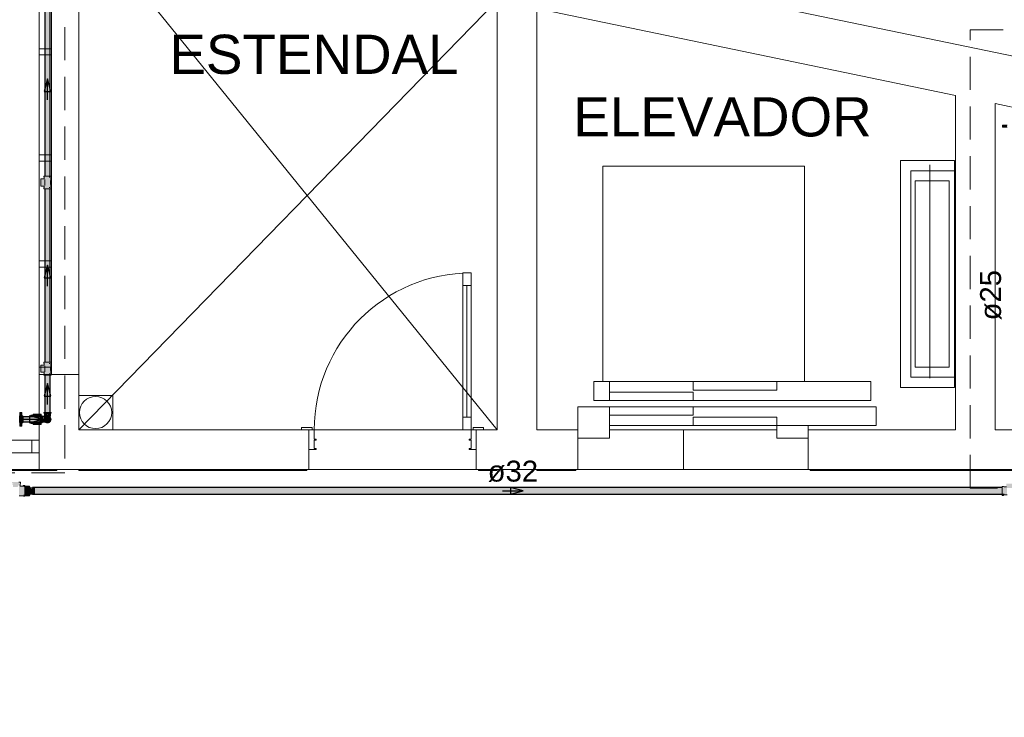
# Model space of a CAD drawing. Header units: millimetres. Extents: x 567 to 934, y -1 to 364.
# Tile 501 of 656: x 774 to 783, y 41 to 48. Entities that reach past the tile are written whole.
import ezdxf

# ---------------------------------------------------------------- set-up
doc = ezdxf.new("R2010")
doc.units = ezdxf.units.MM
doc.header["$MEASUREMENT"] = 0
doc.linetypes.add('HIDDEN2', pattern=[0.47625, 0.3175, -0.15875])
doc.linetypes.add('NULL', pattern=[0])
for name, color, linetype, lineweight in [('AF-Condutos', 140, 'Continuous', 25), ('AF-Conexões', 152, 'Continuous', 18), ('AF-Peça de utilização', 152, 'Continuous', 18), ('AF-Registro', 253, 'Continuous', 18), ('AF-Sentido conduto', 140, 'Continuous', 30), ('AF-Textos conduto', 7, 'Continuous', 9), ('DI-Detalhes', 1, 'HIDDEN2', 9)]:
    doc.layers.add(name, color=color, linetype=linetype, lineweight=lineweight)
doc.layers.add('ARQ FINA', color=8, linetype='Continuous')
doc.styles.add('Arial', font='arial.ttf')

msp = doc.modelspace()

# ---------------------------------------------------------------- hatches: boundary and pattern name
at = {"layer": 'AF-Condutos', "linetype": 'Continuous'}
for points in [[(773.9834, 46.2927), (773.9877, 46.2927), (773.9876, 47.9516), (773.9834, 47.9516)], [(773.9834, 47.9516), (773.9834, 46.2927), (773.9834, 46.2927)], [(773.9877, 46.2927), (773.9954, 46.2927), (773.9953, 47.9516), (773.9876, 47.9516)], [(773.9954, 46.2927), (774.0155, 46.2927), (774.0154, 47.9516), (773.9953, 47.9516)], [(774.0244, 47.9516), (774.0154, 47.9516), (774.0155, 46.2927), (774.0245, 46.2927)], [(774.0245, 47.9516), (774.0244, 47.9516), (774.0245, 46.2805)], [(774.0306, 47.9516), (774.0245, 47.9516), (774.0245, 46.2927), (774.0306, 46.2927)], [(774.0306, 47.9516), (774.0306, 47.9516), (774.0306, 46.2805)], [(774.0328, 47.9516), (774.0306, 47.9516), (774.0306, 46.2927), (774.0328, 46.2927)], [(773.9834, 44.5109), (773.9877, 44.5109), (773.9876, 46.1692), (773.9834, 46.1692)], [(773.9834, 46.1692), (773.9834, 44.5109), (773.9834, 44.5109)], [(773.9877, 44.5109), (773.9954, 44.5109), (773.9953, 46.1692), (773.9876, 46.1692)], [(773.9954, 44.5109), (774.0155, 44.5109), (774.0154, 46.1692), (773.9953, 46.1692)], [(774.0244, 46.1692), (774.0154, 46.1692), (774.0155, 44.5109), (774.0245, 44.5109)], [(774.0245, 46.1692), (774.0244, 46.1692), (774.0245, 44.4987)], [(774.0246, 44.5109), (774.0306, 46.1692), (774.0245, 46.1692), (774.0245, 44.5109)], [(774.0306, 46.1692), (774.0246, 44.5109), (774.0306, 44.5109)], [(774.0306, 46.1692), (774.0306, 46.1692), (774.0306, 44.4987)], [(774.0328, 46.1692), (774.0306, 46.1692), (774.0306, 44.5109), (774.0328, 44.5109)], [(774.0328, 44.3874), (773.9834, 44.3874), (773.9834, 44.0304), (774.0328, 44.0304)], [(773.7728, 43.9902), (773.7728, 43.98), (773.9428, 43.98), (773.9428, 43.9902)], [(773.9428, 43.98), (773.7728, 43.98), (773.7728, 43.9507), (773.9428, 43.9507)], [(773.9428, 43.9405), (773.9428, 43.9507), (773.7728, 43.9507), (773.7728, 43.9405)], [(773.8637, 43.312), (783.1349, 43.3079), (783.1349, 43.312)], [(773.8837, 43.3103), (773.8637, 43.3079), (783.1549, 43.3079)], [(777.5887, 43.3103), (773.8637, 43.3103), (783.1549, 43.3079)], [(773.8637, 43.3079), (773.8637, 43.299), (783.1549, 43.299)], [(773.8637, 43.3079), (783.1349, 43.299), (783.1349, 43.3079)], [(777.5887, 43.3103), (773.8837, 43.312), (773.8837, 43.3103)], [(773.8637, 43.299), (773.8637, 43.2868), (783.1549, 43.2868)], [(773.8637, 43.299), (783.1349, 43.2868), (783.1349, 43.299)], [(773.8637, 43.2868), (783.1349, 43.2735), (783.1349, 43.2868)], [(783.1549, 43.2735), (773.8637, 43.2868), (773.8637, 43.2735)], [(773.8637, 43.2735), (783.1349, 43.2614), (783.1349, 43.2735)], [(783.1549, 43.2614), (773.8637, 43.2735), (773.8637, 43.2614)], [(773.8637, 43.2614), (783.1349, 43.2525), (783.1349, 43.2614)], [(773.8637, 43.2525), (783.1549, 43.2525), (773.8637, 43.2614)], [(773.8637, 43.2525), (783.1349, 43.2483), (783.1349, 43.2525)], [(779.5388, 43.2499), (773.8637, 43.2499), (783.1549, 43.2483)], [(779.5388, 43.2499), (773.8837, 43.2524), (773.8837, 43.2499)], [(783.1549, 43.2483), (773.8837, 43.2499), (773.8837, 43.2483)]]:
    msp.add_hatch(color=151, dxfattribs=at).paths.add_polyline_path(points)
at = {"layer": 'AF-Conexões', "linetype": 'Continuous'}
for points in [[(773.7366, 43.9938), (773.7366, 43.9727), (773.766, 43.9727), (773.7626, 43.9758), (773.766, 43.9928)], [(773.766, 43.958), (773.766, 43.9727), (773.7366, 43.9727), (773.7366, 43.958)], [(773.7728, 43.9982), (773.766, 43.9994), (773.7718, 43.9902)], [(773.766, 43.9948), (773.766, 43.9484), (773.7728, 43.9359), (773.7728, 43.9824)], [(773.9496, 43.9824), (773.9428, 43.9824), (773.9428, 43.9484), (773.9496, 43.9484)], [(773.9496, 43.9938), (773.9496, 43.9408), (773.979, 43.937), (773.9773, 43.9726), (773.9667, 43.9764), (773.979, 43.9899)], [(773.9784, 44.0236), (774.0248, 44.0236), (774.0372, 44.0304), (773.9908, 44.0304)], [(774.0352, 43.9727), (774.0118, 43.99), (773.979, 43.99), (773.979, 43.9436), (774.0041, 43.9408), (774.0253, 43.9502)], [(773.9794, 43.9942), (773.9877, 43.9942), (773.9936, 44.0236), (773.9804, 44.0236)], [(773.9877, 43.9942), (774.0065, 43.9992), (774.0152, 44.0236), (773.9936, 44.0236)], [(773.9908, 43.9948), (774.0166, 43.9982), (774.0078, 43.9994)], [(774.022, 43.996), (774.022, 44.0236), (774.0152, 44.0236), (774.0095, 44.0011)], [(774.0256, 43.9885), (774.0406, 43.9742), (774.0253, 43.9942), (774.0105, 43.9947)], [(774.0223, 43.9958), (774.0279, 44.0236), (774.022, 44.0236)], [(774.0352, 43.9942), (774.0362, 44.0236), (774.0279, 44.0236), (774.0225, 43.9966)], [(773.7366, 43.937), (773.766, 43.937), (773.766, 43.958), (773.7366, 43.958)], [(773.766, 43.9314), (773.7728, 43.9314), (773.766, 43.9413)], [(774.0078, 43.9314), (774.0166, 43.9325), (774.0318, 43.9413)], [(773.6667, 43.3528), (773.6834, 43.3537), (773.6728, 43.3458), (773.6797, 43.3318), (773.6797, 43.3192), (773.6925, 43.3163), (773.7232, 43.3163), (773.7328, 43.3412), (773.7355, 43.3262), (773.7359, 43.2336), (773.7724, 43.2345), (773.7793, 43.2363), (773.7793, 43.2549), (773.792, 43.2338), (773.792, 43.317), (773.78, 43.317), (773.78, 43.3283), (773.7457, 43.3248), (773.7429, 43.3403), (773.7509, 43.3644), (773.6655, 43.3644)], [(773.743, 43.3246), (773.7724, 43.3268), (773.7457, 43.3268), (773.7457, 43.3458)], [(773.78, 43.3283), (773.78, 43.317), (773.792, 43.317), (773.792, 43.3266)], [(773.792, 43.3266), (773.792, 43.2346), (773.8361, 43.2336), (773.8427, 43.2499), (773.8637, 43.2518), (773.8637, 43.2995), (773.8437, 43.3078), (773.8361, 43.3266)], [(773.8637, 43.308), (773.8437, 43.3078), (773.8586, 43.3041)], [(773.8755, 43.3141), (773.8691, 43.3081), (773.87, 43.2527), (773.8837, 43.2468), (773.8837, 43.3084)], [(783.1459, 43.3232), (783.1349, 43.3232), (783.1349, 43.238), (783.1459, 43.238), (783.1534, 43.2431), (783.1829, 43.2475), (783.1819, 43.308), (783.2287, 43.3092), (783.2286, 43.3143), (783.2584, 43.3069), (783.2289, 43.2985), (783.2289, 43.2424), (783.2557, 43.245), (783.2769, 43.2404), (783.2769, 43.3106), (783.2659, 43.3199), (783.2361, 43.318), (783.2361, 43.3366), (783.2399, 43.3512), (783.1726, 43.3512), (783.1765, 43.3423), (783.1757, 43.318), (783.1534, 43.318)], [(773.792, 43.232), (773.7801, 43.251), (773.78, 43.2339)], [(783.1534, 43.2431), (783.1829, 43.2424), (783.1829, 43.2475)]]:
    msp.add_hatch(color=161, dxfattribs=at).paths.add_polyline_path(points)
at = {"layer": 'AF-Peça de utilização', "linetype": 'Continuous'}
for points in [[(773.9744, 46.1692), (774.0409, 46.1692), (774.0373, 46.247), (774.0391, 46.2492), (774.0382, 46.2805), (774.0341, 46.2838), (774.0328, 46.2492), (774.0375, 46.2927), (773.9756, 46.2927), (773.9781, 46.265), (773.9456, 46.265), (773.9456, 46.198), (773.9773, 46.1969)], [(773.9744, 44.3874), (774.0409, 44.3874), (774.0373, 44.4653), (774.0391, 44.4674), (774.0382, 44.4987), (774.0341, 44.502), (774.0328, 44.4674), (774.0375, 44.5109), (773.9756, 44.5109), (773.9781, 44.4833), (773.9456, 44.4833), (773.9456, 44.4162), (773.9773, 44.4151)]]:
    msp.add_hatch(color=161, dxfattribs=at).paths.add_polyline_path(points)
at = {"layer": 'AF-Registro', "linetype": 'Continuous'}
for points in [[(783.1814, 46.7795), (783.1395, 46.7795), (783.1395, 46.7595), (783.1814, 46.7595)], [(773.7626, 43.9938), (773.7626, 44.0318), (773.7426, 44.0318), (773.7426, 43.9938)], [(773.8726, 44.0051), (773.8486, 44.0051), (773.8486, 43.9902), (773.8726, 43.9902)], [(773.9466, 44.0151), (773.8726, 44.0151), (773.8726, 44.0129), (773.9466, 44.0025)], [(773.8726, 44.0129), (773.8726, 44.0025), (773.9466, 44.0025)], [(773.8726, 44.0025), (773.8726, 43.9902), (773.9267, 43.9902)], [(773.9428, 44.0025), (773.8726, 44.0025), (773.9267, 43.9902), (773.9428, 43.9902)], [(773.7626, 43.899), (773.7626, 43.937), (773.7426, 43.937), (773.7426, 43.899)], [(773.8486, 43.9273), (773.8726, 43.9256), (773.8726, 43.9405), (773.8486, 43.9405)], [(773.9466, 43.9282), (773.8925, 43.9405), (773.8726, 43.9405), (773.8726, 43.9282)], [(773.9466, 43.9282), (773.8726, 43.9282), (773.9466, 43.9178)], [(773.8726, 43.9156), (773.9466, 43.9156), (773.9466, 43.9178), (773.8726, 43.9282)], [(773.9428, 43.9291), (773.9428, 43.9405), (773.8925, 43.9405)]]:
    msp.add_hatch(color=254, dxfattribs=at).paths.add_polyline_path(points)

# ---------------------------------------------------------------- linework, layer by layer
at = {"layer": 'AF-Condutos'}
for p, q in [((773.9834, 47.9516), (773.9834, 46.2927)), ((774.0328, 46.2927), (774.0328, 47.9516)), ((773.9834, 46.1692), (773.9834, 44.5109)), ((774.0328, 44.5109), (774.0328, 46.1692)), ((773.9834, 44.3874), (773.9834, 44.0304)), ((774.0328, 44.0304), (774.0328, 44.3874)), ((773.7728, 43.9902), (773.7728, 43.987)), ((773.8486, 43.9902), (773.7728, 43.9902)), ((773.7728, 43.987), (773.7728, 43.98)), ((773.7728, 43.98), (773.7728, 43.9706)), ((773.7728, 43.9706), (773.7728, 43.9602)), ((773.8726, 43.9902), (773.8486, 43.9902)), ((773.9428, 43.9902), (773.8726, 43.9902)), ((773.9428, 43.987), (773.9428, 43.9902)), ((773.9428, 43.98), (773.9428, 43.987)), ((773.9428, 43.9706), (773.9428, 43.98)), ((773.9428, 43.9602), (773.9428, 43.9706)), ((773.9834, 44.0304), (773.9876, 44.0304)), ((773.9876, 44.0304), (773.9953, 44.0304)), ((773.9953, 44.0304), (774.0052, 44.0304)), ((774.0052, 44.0304), (774.0155, 44.0304)), ((774.0155, 44.0304), (774.0245, 44.0304)), ((774.0245, 44.0304), (774.0306, 44.0304)), ((774.0306, 44.0304), (774.0328, 44.0304)), ((773.7728, 43.9602), (773.7728, 43.9507)), ((773.7728, 43.9507), (773.7728, 43.9437)), ((773.7728, 43.9437), (773.7728, 43.9405)), ((773.7728, 43.9405), (773.8486, 43.9405)), ((773.8486, 43.9405), (773.8726, 43.9405)), ((773.8726, 43.9405), (773.9428, 43.9405)), ((773.9428, 43.9507), (773.9428, 43.9602)), ((773.9428, 43.9437), (773.9428, 43.9507)), ((773.9428, 43.9405), (773.9428, 43.9437)), ((783.1349, 43.312), (773.8637, 43.312)), ((773.8637, 43.312), (773.8637, 43.3103)), ((773.8637, 43.3103), (773.8637, 43.3079)), ((773.8637, 43.3079), (773.8637, 43.299)), ((773.8637, 43.299), (773.8637, 43.2868)), ((773.8637, 43.2868), (773.8637, 43.2735)), ((773.8637, 43.2735), (773.8637, 43.2614)), ((773.8637, 43.2614), (773.8637, 43.2607)), ((773.8637, 43.2607), (773.8637, 43.2525)), ((773.8637, 43.2525), (773.8637, 43.2499)), ((773.8637, 43.2499), (773.8637, 43.2483)), ((773.8637, 43.2483), (773.8722, 43.2483)), ((773.8722, 43.2483), (773.8735, 43.2483)), ((773.8837, 43.2483), (783.1549, 43.2483))]:
    msp.add_line(p, q, dxfattribs=at)
at = {"layer": 'AF-Conexões'}
for p, q in [((773.7426, 43.9938), (773.7366, 43.9938)), ((773.7626, 43.9938), (773.7426, 43.9938)), ((773.766, 43.9938), (773.7626, 43.9938)), ((773.766, 43.9994), (773.766, 43.9982)), ((773.7728, 43.9994), (773.766, 43.9994)), ((773.766, 43.9982), (773.766, 43.9948)), ((773.766, 43.9948), (773.766, 43.9938)), ((773.766, 43.9938), (773.766, 43.9894)), ((773.766, 43.9928), (773.766, 43.9938)), ((773.766, 43.9899), (773.766, 43.9928)), ((773.766, 43.9854), (773.766, 43.9899)), ((773.766, 43.9894), (773.766, 43.9824)), ((773.766, 43.9796), (773.766, 43.9854)), ((773.766, 43.9824), (773.766, 43.9742)), ((773.766, 43.9758), (773.766, 43.9796)), ((773.766, 43.9727), (773.766, 43.9758)), ((773.766, 43.9742), (773.766, 43.9654)), ((773.766, 43.9654), (773.766, 43.9727)), ((773.766, 43.958), (773.766, 43.9654)), ((773.766, 43.9654), (773.766, 43.9566)), ((773.7728, 43.9982), (773.7728, 43.9994)), ((773.7728, 43.9948), (773.7728, 43.9982)), ((773.7728, 43.9902), (773.7728, 43.9948)), ((773.7728, 43.9894), (773.7728, 43.9902)), ((773.7728, 43.9824), (773.7728, 43.9894)), ((773.7728, 43.9742), (773.7728, 43.9824)), ((773.7728, 43.9654), (773.7728, 43.9742)), ((773.7728, 43.9566), (773.7728, 43.9654)), ((773.9428, 43.9994), (773.9428, 43.9982)), ((773.9466, 43.9994), (773.9428, 43.9994)), ((773.9428, 43.9982), (773.9428, 43.9948)), ((773.9428, 43.9948), (773.9428, 43.9902)), ((773.9428, 43.9902), (773.9428, 43.9894)), ((773.9428, 43.9894), (773.9428, 43.9824)), ((773.9428, 43.9824), (773.9428, 43.9742)), ((773.9428, 43.9742), (773.9428, 43.9654)), ((773.9428, 43.9654), (773.9428, 43.9566)), ((773.9496, 43.9994), (773.9466, 43.9994)), ((773.9496, 43.9982), (773.9496, 43.9994)), ((773.9496, 43.9948), (773.9496, 43.9982)), ((773.9496, 43.9938), (773.9496, 43.9948)), ((773.9496, 43.9894), (773.9496, 43.9938)), ((773.9496, 43.9938), (773.9496, 43.9928)), ((773.957, 43.9938), (773.9496, 43.9938)), ((773.9496, 43.9928), (773.9496, 43.9914)), ((773.9496, 43.9914), (773.9496, 43.9899)), ((773.9496, 43.9899), (773.9496, 43.9854)), ((773.9496, 43.9824), (773.9496, 43.9894)), ((773.9496, 43.9854), (773.9496, 43.9796)), ((773.9496, 43.9742), (773.9496, 43.9824)), ((773.9496, 43.9796), (773.9496, 43.9727)), ((773.9496, 43.9654), (773.9496, 43.9742)), ((773.9496, 43.9727), (773.9496, 43.9654)), ((773.9496, 43.9566), (773.9496, 43.9654)), ((773.9496, 43.9654), (773.9496, 43.958)), ((773.979, 43.9938), (773.957, 43.9938)), ((773.9738, 44.0304), (773.9738, 44.0236)), ((773.975, 44.0304), (773.9738, 44.0304)), ((773.9738, 44.0236), (773.975, 44.0236)), ((773.9784, 44.0304), (773.975, 44.0304)), ((773.975, 44.0236), (773.9784, 44.0236)), ((773.9834, 44.0304), (773.9784, 44.0304)), ((773.9784, 44.0236), (773.9794, 44.0236)), ((773.979, 43.9928), (773.979, 43.9938)), ((773.979, 43.9914), (773.979, 43.9928)), ((773.979, 43.99), (773.979, 43.9914)), ((773.979, 43.9899), (773.979, 43.99)), ((773.979, 43.99), (773.979, 43.9871)), ((773.9832, 43.9899), (773.979, 43.99)), ((773.979, 43.9854), (773.979, 43.9899)), ((773.979, 43.9871), (773.979, 43.9858)), ((773.979, 43.9858), (773.979, 43.9815)), ((773.979, 43.9796), (773.979, 43.9854)), ((773.979, 43.9815), (773.979, 43.9756)), ((773.979, 43.9756), (773.979, 43.9796)), ((773.979, 43.9727), (773.979, 43.9756)), ((773.979, 43.9756), (773.979, 43.9739)), ((773.979, 43.9739), (773.979, 43.9654)), ((773.979, 43.9654), (773.979, 43.9727)), ((773.979, 43.958), (773.979, 43.9654)), ((773.979, 43.9654), (773.979, 43.9568)), ((773.9794, 44.0236), (773.9838, 44.0236)), ((773.9794, 44.0236), (773.9794, 43.9942)), ((773.9804, 44.0236), (773.9794, 44.0236)), ((773.9794, 43.9942), (773.9804, 43.9942)), ((773.9832, 44.0236), (773.9804, 44.0236)), ((773.9804, 43.9942), (773.9832, 43.9942)), ((773.9877, 44.0236), (773.9832, 44.0236)), ((773.9862, 43.9942), (773.9832, 43.9942)), ((773.9832, 43.9942), (773.9832, 43.9914)), ((773.9832, 43.9942), (773.9877, 43.9942)), ((773.9843, 43.9898), (773.9832, 43.9899)), ((773.9838, 44.0304), (773.9834, 44.0304)), ((773.9908, 44.0304), (773.9838, 44.0304)), ((773.9838, 44.0236), (773.9908, 44.0236)), ((773.9863, 43.9914), (773.9843, 43.9898)), ((773.9854, 43.9898), (773.9843, 43.9898)), ((773.9843, 43.9898), (773.9843, 43.9898)), ((773.9872, 43.9897), (773.9854, 43.9898)), ((773.9897, 43.9942), (773.9862, 43.9942)), ((773.9895, 43.9938), (773.9863, 43.9914)), ((773.9917, 43.9895), (773.9872, 43.9897)), ((773.9876, 43.9901), (773.9917, 43.9895)), ((773.9938, 43.9901), (773.9876, 43.9901)), ((773.9936, 44.0236), (773.9877, 44.0236)), ((773.9877, 43.9942), (773.9893, 43.9942)), ((773.9893, 43.9942), (773.9897, 43.9942)), ((773.99, 43.9942), (773.9895, 43.9938)), ((773.9908, 43.9948), (773.99, 43.9942)), ((773.999, 44.0304), (773.9908, 44.0304)), ((773.9908, 44.0236), (773.999, 44.0236)), ((773.999, 43.9982), (773.9908, 43.9948)), ((774.0005, 44.0236), (773.9936, 44.0236)), ((773.9939, 43.9901), (773.9938, 43.9901)), ((773.997, 43.9914), (773.9939, 43.9901)), ((773.9971, 43.9901), (773.9939, 43.9901)), ((774.0005, 43.9928), (773.997, 43.9914)), ((774.0041, 43.9899), (773.9971, 43.9901)), ((774.0078, 44.0304), (773.999, 44.0304)), ((773.999, 44.0236), (774.0078, 44.0236)), ((774.0078, 43.9994), (773.999, 43.9982)), ((774.0078, 44.0236), (774.0005, 44.0236)), ((774.0078, 43.9938), (774.0005, 43.9928)), ((774.0105, 43.9897), (774.0041, 43.9899)), ((774.0166, 44.0304), (774.0078, 44.0304)), ((774.0152, 44.0236), (774.0078, 44.0236)), ((774.0078, 44.0236), (774.0166, 44.0236)), ((774.0166, 43.9982), (774.0078, 43.9994)), ((774.0152, 43.9928), (774.0078, 43.9938)), ((774.0118, 43.99), (774.0105, 43.9897)), ((774.0201, 43.9871), (774.0118, 43.99)), ((774.022, 44.0236), (774.0152, 44.0236)), ((774.0182, 43.9915), (774.0152, 43.9928)), ((774.0248, 44.0304), (774.0166, 44.0304)), ((774.0166, 44.0236), (774.0248, 44.0236)), ((774.0248, 43.9948), (774.0166, 43.9982)), ((774.0186, 43.9914), (774.0182, 43.9915)), ((774.022, 43.9899), (774.0186, 43.9914)), ((774.0268, 43.9815), (774.0201, 43.9871)), ((774.0279, 44.0236), (774.022, 44.0236)), ((774.0279, 43.9854), (774.022, 43.9899)), ((774.0318, 44.0304), (774.0248, 44.0304)), ((774.0248, 44.0236), (774.0318, 44.0236)), ((774.0256, 43.9942), (774.0248, 43.9948)), ((774.0318, 43.9894), (774.0256, 43.9942)), ((774.0294, 43.9942), (774.0256, 43.9942)), ((774.0256, 43.9942), (774.0264, 43.9942)), ((774.0264, 43.9942), (774.0279, 43.9942)), ((774.0312, 43.9739), (774.0268, 43.9815)), ((774.0324, 44.0236), (774.0279, 44.0236)), ((774.0279, 43.9942), (774.0324, 43.9942)), ((774.0324, 43.9796), (774.0279, 43.9854)), ((774.0324, 43.9942), (774.0294, 43.9942)), ((774.0327, 43.9654), (774.0312, 43.9739)), ((774.0312, 43.9568), (774.0327, 43.9654)), ((774.0328, 44.0304), (774.0318, 44.0304)), ((774.0318, 44.0236), (774.0362, 44.0236)), ((774.0325, 43.9886), (774.0318, 43.9894)), ((774.0352, 44.0236), (774.0324, 44.0236)), ((774.0324, 43.9941), (774.0324, 43.9942)), ((774.0324, 43.9942), (774.0324, 43.9942)), ((774.0324, 43.9942), (774.0352, 43.9942)), ((774.0325, 43.9889), (774.0324, 43.9941)), ((774.0352, 43.9727), (774.0324, 43.9796)), ((774.0325, 43.9886), (774.0325, 43.9889)), ((774.0372, 43.9824), (774.0325, 43.9886)), ((774.0372, 44.0304), (774.0328, 44.0304)), ((774.0362, 44.0236), (774.0352, 44.0236)), ((774.0352, 43.9942), (774.0362, 43.9942)), ((774.0362, 43.9654), (774.0352, 43.9727)), ((774.0352, 43.958), (774.0362, 43.9654)), ((774.0362, 44.0236), (774.0372, 44.0236)), ((774.0362, 43.9942), (774.0362, 44.0236)), ((774.0406, 44.0304), (774.0372, 44.0304)), ((774.0372, 44.0236), (774.0406, 44.0236)), ((774.0406, 43.9742), (774.0372, 43.9824)), ((774.0418, 44.0304), (774.0406, 44.0304)), ((774.0406, 44.0236), (774.0418, 44.0236)), ((774.0418, 43.9654), (774.0406, 43.9742)), ((774.0406, 43.9566), (774.0418, 43.9654)), ((774.0418, 44.0236), (774.0418, 44.0304)), ((773.7366, 43.937), (773.7426, 43.937)), ((773.7426, 43.937), (773.7626, 43.937)), ((773.7626, 43.937), (773.766, 43.937)), ((773.766, 43.955), (773.766, 43.958)), ((773.766, 43.9566), (773.766, 43.9484)), ((773.766, 43.9512), (773.766, 43.955)), ((773.766, 43.9453), (773.766, 43.9512)), ((773.766, 43.9484), (773.766, 43.9413)), ((773.766, 43.9408), (773.766, 43.9453)), ((773.766, 43.9413), (773.766, 43.937)), ((773.766, 43.9379), (773.766, 43.9408)), ((773.766, 43.937), (773.766, 43.9379)), ((773.766, 43.937), (773.766, 43.9359)), ((773.766, 43.9359), (773.766, 43.9325)), ((773.766, 43.9325), (773.766, 43.9314)), ((773.766, 43.9314), (773.7728, 43.9314)), ((773.7728, 43.9484), (773.7728, 43.9566)), ((773.7728, 43.9413), (773.7728, 43.9484)), ((773.7728, 43.9405), (773.7728, 43.9413)), ((773.7728, 43.9359), (773.7728, 43.9405)), ((773.7728, 43.9325), (773.7728, 43.9359)), ((773.7728, 43.9314), (773.7728, 43.9325)), ((773.9428, 43.9566), (773.9428, 43.9484)), ((773.9428, 43.9484), (773.9428, 43.9413)), ((773.9428, 43.9413), (773.9428, 43.9405)), ((773.9428, 43.9405), (773.9428, 43.9359)), ((773.9428, 43.9359), (773.9428, 43.9325)), ((773.9428, 43.9325), (773.9428, 43.9314)), ((773.9428, 43.9314), (773.9466, 43.9314)), ((773.9466, 43.9314), (773.9496, 43.9314)), ((773.9496, 43.958), (773.9496, 43.9512)), ((773.9496, 43.9484), (773.9496, 43.9566)), ((773.9496, 43.9512), (773.9496, 43.9453)), ((773.9496, 43.9413), (773.9496, 43.9484)), ((773.9496, 43.9453), (773.9496, 43.9408)), ((773.9496, 43.937), (773.9496, 43.9413)), ((773.9496, 43.9408), (773.9496, 43.9394)), ((773.9496, 43.9394), (773.9496, 43.9379)), ((773.9496, 43.9379), (773.9496, 43.937)), ((773.9496, 43.9359), (773.9496, 43.937)), ((773.9496, 43.937), (773.957, 43.937)), ((773.9496, 43.9325), (773.9496, 43.9359)), ((773.9496, 43.9314), (773.9496, 43.9325)), ((773.957, 43.937), (773.979, 43.937)), ((773.979, 43.9551), (773.979, 43.958)), ((773.979, 43.9568), (773.979, 43.9551)), ((773.979, 43.9512), (773.979, 43.9551)), ((773.979, 43.9551), (773.979, 43.9492)), ((773.979, 43.9453), (773.979, 43.9512)), ((773.979, 43.9492), (773.979, 43.9436)), ((773.979, 43.9408), (773.979, 43.9453)), ((773.979, 43.9436), (773.979, 43.9407)), ((773.979, 43.9407), (773.979, 43.9408)), ((773.979, 43.9407), (773.9792, 43.9407)), ((773.979, 43.9394), (773.979, 43.9407)), ((773.979, 43.9379), (773.979, 43.9394)), ((773.979, 43.937), (773.979, 43.9379)), ((773.9792, 43.9407), (773.9843, 43.9409)), ((773.9843, 43.9409), (773.9854, 43.9409)), ((773.9843, 43.9409), (773.9863, 43.9394)), ((773.9854, 43.9409), (773.9872, 43.941)), ((773.9863, 43.9394), (773.9895, 43.9369)), ((773.9872, 43.941), (773.9917, 43.9412)), ((773.9917, 43.9412), (773.9876, 43.9406)), ((773.9876, 43.9406), (773.9938, 43.9406)), ((773.9895, 43.9369), (773.9908, 43.9359)), ((773.9908, 43.9359), (773.999, 43.9325)), ((773.9938, 43.9406), (773.9939, 43.9406)), ((773.9939, 43.9406), (773.9971, 43.9406)), ((773.9939, 43.9406), (773.997, 43.9394)), ((773.997, 43.9394), (774.0005, 43.9379)), ((773.9971, 43.9406), (774.0041, 43.9408)), ((773.999, 43.9325), (774.0055, 43.9317)), ((774.0005, 43.9379), (774.0078, 43.937)), ((774.0041, 43.9408), (774.0105, 43.941)), ((774.0055, 43.9317), (774.0078, 43.9314)), ((774.0078, 43.937), (774.0152, 43.9379)), ((774.0078, 43.9314), (774.0166, 43.9325)), ((774.0105, 43.941), (774.0118, 43.9407)), ((774.0118, 43.9407), (774.0201, 43.9436)), ((774.0152, 43.9379), (774.0218, 43.9407)), ((774.0166, 43.9325), (774.0248, 43.9359)), ((774.0201, 43.9436), (774.0268, 43.9492)), ((774.0218, 43.9407), (774.022, 43.9408)), ((774.022, 43.9408), (774.0279, 43.9453)), ((774.0248, 43.9359), (774.0318, 43.9413)), ((774.0268, 43.9492), (774.0312, 43.9568)), ((774.0279, 43.9453), (774.0324, 43.9512)), ((774.0318, 43.9413), (774.0372, 43.9484)), ((774.0324, 43.9512), (774.0352, 43.958)), ((774.0372, 43.9484), (774.0406, 43.9566)), ((773.7436, 43.3644), (773.7328, 43.3644)), ((773.7509, 43.3644), (773.7436, 43.3644)), ((773.7457, 43.3458), (773.7493, 43.3528)), ((773.7457, 43.3268), (773.7457, 43.3458)), ((773.7724, 43.3268), (773.7457, 43.3268)), ((773.7493, 43.3528), (773.7509, 43.3533)), ((773.7509, 43.3533), (773.7509, 43.3644)), ((773.7793, 43.3308), (773.7724, 43.3268)), ((773.78, 43.3323), (773.7793, 43.3308)), ((773.792, 43.3323), (773.78, 43.3323)), ((773.792, 43.3283), (773.792, 43.3323)), ((773.792, 43.3266), (773.792, 43.3283)), ((773.792, 43.317), (773.792, 43.3266)), ((773.8361, 43.3266), (773.792, 43.3266)), ((773.792, 43.3001), (773.792, 43.317)), ((773.8427, 43.3103), (773.8361, 43.3266)), ((773.8637, 43.3103), (773.8427, 43.3103)), ((773.8755, 43.3141), (773.8719, 43.312)), ((773.8837, 43.3141), (773.8755, 43.3141)), ((773.8837, 43.312), (773.8837, 43.3141)), ((773.8837, 43.3084), (773.8837, 43.312)), ((773.8837, 43.2932), (773.8837, 43.3084)), ((783.1459, 43.3232), (783.1349, 43.3232)), ((783.1349, 43.3232), (783.1349, 43.3159)), ((783.1349, 43.3159), (783.1349, 43.312)), ((783.1349, 43.312), (783.1349, 43.2966)), ((783.1465, 43.322), (783.1459, 43.3232)), ((783.1534, 43.318), (783.1465, 43.322)), ((783.1757, 43.318), (783.1534, 43.318)), ((773.7359, 43.2336), (773.7724, 43.2345)), ((773.7724, 43.2345), (773.7793, 43.2295)), ((773.78, 43.229), (773.7793, 43.2363)), ((773.7793, 43.2363), (773.78, 43.232)), ((773.7793, 43.2295), (773.78, 43.229)), ((773.78, 43.232), (773.78, 43.229)), ((773.78, 43.229), (773.792, 43.229)), ((773.792, 43.2802), (773.792, 43.3001)), ((773.792, 43.2512), (773.792, 43.2802)), ((773.792, 43.2338), (773.792, 43.2512)), ((773.792, 43.232), (773.792, 43.2338)), ((773.792, 43.2338), (773.8361, 43.2336)), ((773.792, 43.229), (773.792, 43.232)), ((773.8361, 43.2336), (773.8427, 43.2499)), ((773.8427, 43.2499), (773.8637, 43.2499)), ((773.8691, 43.2499), (773.8722, 43.2483)), ((773.8722, 43.2483), (773.8743, 43.2473)), ((773.8743, 43.2473), (773.8747, 43.2468)), ((773.8747, 43.2468), (773.8837, 43.2468)), ((773.8837, 43.2735), (773.8837, 43.2932)), ((773.8837, 43.2561), (773.8837, 43.2735)), ((773.8837, 43.2483), (773.8837, 43.2561)), ((773.8837, 43.2468), (773.8837, 43.2483)), ((783.1349, 43.2966), (783.1349, 43.2718)), ((783.1349, 43.2718), (783.1349, 43.2498)), ((783.1349, 43.2498), (783.1349, 43.2483)), ((783.1349, 43.2483), (783.1349, 43.238)), ((783.1349, 43.238), (783.1459, 43.238)), ((783.1459, 43.238), (783.1465, 43.2392)), ((783.1465, 43.2384), (783.1534, 43.2431)), ((783.1465, 43.2392), (783.1465, 43.2384)), ((783.1534, 43.2431), (783.1829, 43.2424))]:
    msp.add_line(p, q, dxfattribs=at)
at = {"layer": 'AF-Peça de utilização'}
for p, q in [((773.9773, 46.265), (773.9456, 46.265)), ((773.9456, 46.265), (773.9456, 46.2639)), ((773.9456, 46.2639), (773.9456, 46.2605)), ((773.9456, 46.2605), (773.9456, 46.2551)), ((773.9456, 46.2551), (773.9456, 46.248)), ((773.9456, 46.248), (773.9456, 46.2398)), ((773.9456, 46.2398), (773.9456, 46.231)), ((773.9456, 46.231), (773.9456, 46.2221)), ((773.9456, 46.2221), (773.9456, 46.2139)), ((773.9744, 46.2927), (773.9744, 46.2838)), ((773.9756, 46.2927), (773.9744, 46.2927)), ((773.9744, 46.2838), (773.9773, 46.2805)), ((773.979, 46.2927), (773.9756, 46.2927)), ((773.9773, 46.2805), (773.9773, 46.265)), ((773.9834, 46.2927), (773.979, 46.2927)), ((773.9843, 46.2927), (773.9834, 46.2927)), ((773.9835, 46.2595), (773.9835, 46.2492)), ((773.9835, 46.2541), (773.9835, 46.2595)), ((773.9835, 46.2472), (773.9835, 46.2541)), ((773.9835, 46.2492), (773.9835, 46.2481)), ((773.9835, 46.2481), (773.9835, 46.247)), ((773.9835, 46.2393), (773.9835, 46.2472)), ((773.9835, 46.247), (773.9835, 46.2149)), ((773.9835, 46.231), (773.9835, 46.2393)), ((773.9835, 46.2226), (773.9835, 46.231)), ((773.9835, 46.2147), (773.9835, 46.2226)), ((773.9913, 46.2927), (773.9843, 46.2927)), ((773.9995, 46.2927), (773.9913, 46.2927)), ((774.0082, 46.2927), (773.9995, 46.2927)), ((774.017, 46.2927), (774.0082, 46.2927)), ((774.0251, 46.2927), (774.017, 46.2927)), ((774.0237, 46.2805), (774.0278, 46.2805)), ((774.0319, 46.2805), (774.0237, 46.2805)), ((774.0321, 46.2927), (774.0251, 46.2927)), ((774.0278, 46.2805), (774.0319, 46.2805)), ((774.0328, 46.2927), (774.0321, 46.2927)), ((774.0375, 46.2927), (774.0328, 46.2927)), ((774.0373, 46.247), (774.0391, 46.2492)), ((774.0373, 46.2149), (774.0373, 46.247)), ((774.0409, 46.2927), (774.0375, 46.2927)), ((774.0391, 46.2805), (774.042, 46.2838)), ((774.0391, 46.2492), (774.0391, 46.2805)), ((774.042, 46.2927), (774.0409, 46.2927)), ((774.042, 46.2838), (774.042, 46.2927)), ((773.9456, 46.2139), (773.9456, 46.2068)), ((773.9456, 46.2068), (773.9456, 46.2014)), ((773.9456, 46.2014), (773.9456, 46.198)), ((773.9456, 46.198), (773.9456, 46.1969)), ((773.9456, 46.1969), (773.9773, 46.1969)), ((773.9773, 46.1814), (773.9744, 46.1781)), ((773.9744, 46.1781), (773.9744, 46.1692)), ((773.9744, 46.1692), (773.9756, 46.1692)), ((773.9756, 46.1692), (773.979, 46.1692)), ((773.9773, 46.1969), (773.9773, 46.1814)), ((773.979, 46.1692), (773.9834, 46.1692)), ((773.9834, 46.1692), (773.9843, 46.1692)), ((773.9835, 46.2149), (773.9835, 46.2138)), ((773.9835, 46.2078), (773.9835, 46.2147)), ((773.9835, 46.2138), (773.9835, 46.2127)), ((773.9835, 46.2127), (773.9835, 46.2024)), ((773.9835, 46.2024), (773.9835, 46.2078)), ((773.9843, 46.1692), (773.9913, 46.1692)), ((773.9913, 46.1692), (773.9995, 46.1692)), ((773.9995, 46.1692), (774.0082, 46.1692)), ((774.0082, 46.1692), (774.017, 46.1692)), ((774.017, 46.1692), (774.0251, 46.1692)), ((774.0237, 46.1814), (774.0319, 46.1814)), ((774.0278, 46.1814), (774.0237, 46.1814)), ((774.0251, 46.1692), (774.0321, 46.1692)), ((774.0319, 46.1814), (774.0278, 46.1814)), ((774.0321, 46.1692), (774.0328, 46.1692)), ((774.0328, 46.1692), (774.0375, 46.1692)), ((774.0391, 46.2127), (774.0373, 46.2149)), ((774.0375, 46.1692), (774.0409, 46.1692)), ((774.0391, 46.1814), (774.0391, 46.2127)), ((774.042, 46.1781), (774.0391, 46.1814)), ((774.0409, 46.1692), (774.042, 46.1692)), ((774.042, 46.1692), (774.042, 46.1781)), ((773.9773, 44.4833), (773.9456, 44.4833)), ((773.9456, 44.4833), (773.9456, 44.4821)), ((773.9456, 44.4821), (773.9456, 44.4787)), ((773.9456, 44.4787), (773.9456, 44.4733)), ((773.9456, 44.4733), (773.9456, 44.4662)), ((773.9456, 44.4662), (773.9456, 44.458)), ((773.9456, 44.458), (773.9456, 44.4492)), ((773.9456, 44.4492), (773.9456, 44.4404)), ((773.9456, 44.4404), (773.9456, 44.4321)), ((773.9456, 44.4321), (773.9456, 44.4251)), ((773.9744, 44.5109), (773.9744, 44.502)), ((773.9756, 44.5109), (773.9744, 44.5109)), ((773.9744, 44.502), (773.9773, 44.4987)), ((773.979, 44.5109), (773.9756, 44.5109)), ((773.9773, 44.4987), (773.9773, 44.4833)), ((773.9834, 44.5109), (773.979, 44.5109)), ((773.9843, 44.5109), (773.9834, 44.5109)), ((773.9835, 44.4778), (773.9835, 44.4674)), ((773.9835, 44.4723), (773.9835, 44.4778)), ((773.9835, 44.4654), (773.9835, 44.4723)), ((773.9835, 44.4674), (773.9835, 44.4663)), ((773.9835, 44.4663), (773.9835, 44.4653)), ((773.9835, 44.4576), (773.9835, 44.4654)), ((773.9835, 44.4653), (773.9835, 44.4331)), ((773.9835, 44.4492), (773.9835, 44.4576)), ((773.9835, 44.4408), (773.9835, 44.4492)), ((773.9835, 44.4329), (773.9835, 44.4408)), ((773.9835, 44.4331), (773.9835, 44.432)), ((773.9835, 44.426), (773.9835, 44.4329)), ((773.9835, 44.432), (773.9835, 44.4309)), ((773.9835, 44.4309), (773.9835, 44.4206)), ((773.9913, 44.5109), (773.9843, 44.5109)), ((773.9995, 44.5109), (773.9913, 44.5109)), ((774.0082, 44.5109), (773.9995, 44.5109)), ((774.017, 44.5109), (774.0082, 44.5109)), ((774.0251, 44.5109), (774.017, 44.5109)), ((774.0237, 44.4987), (774.0278, 44.4987)), ((774.0319, 44.4987), (774.0237, 44.4987)), ((774.0321, 44.5109), (774.0251, 44.5109)), ((774.0278, 44.4987), (774.0319, 44.4987)), ((774.0328, 44.5109), (774.0321, 44.5109)), ((774.0375, 44.5109), (774.0328, 44.5109)), ((774.0373, 44.4653), (774.0391, 44.4674)), ((774.0373, 44.4331), (774.0373, 44.4653)), ((774.0391, 44.4309), (774.0373, 44.4331)), ((774.0409, 44.5109), (774.0375, 44.5109)), ((774.0391, 44.4987), (774.042, 44.502)), ((774.0391, 44.4674), (774.0391, 44.4987)), ((774.0391, 44.3997), (774.0391, 44.4309)), ((774.042, 44.5109), (774.0409, 44.5109)), ((774.042, 44.502), (774.042, 44.5109)), ((773.9456, 44.4251), (773.9456, 44.4197)), ((773.9456, 44.4197), (773.9456, 44.4162)), ((773.9456, 44.4162), (773.9456, 44.4151)), ((773.9456, 44.4151), (773.9773, 44.4151)), ((773.9773, 44.3997), (773.9744, 44.3964)), ((773.9744, 44.3964), (773.9744, 44.3874)), ((773.9744, 44.3874), (773.9756, 44.3874)), ((773.9756, 44.3874), (773.979, 44.3874)), ((773.9773, 44.4151), (773.9773, 44.3997)), ((773.979, 44.3874), (773.9834, 44.3874)), ((773.9834, 44.3874), (773.9843, 44.3874)), ((773.9835, 44.4206), (773.9835, 44.426)), ((773.9843, 44.3874), (773.9913, 44.3874)), ((773.9913, 44.3874), (773.9995, 44.3874)), ((773.9995, 44.3874), (774.0082, 44.3874)), ((774.0082, 44.3874), (774.017, 44.3874)), ((774.017, 44.3874), (774.0251, 44.3874)), ((774.0237, 44.3997), (774.0319, 44.3997)), ((774.0278, 44.3997), (774.0237, 44.3997)), ((774.0251, 44.3874), (774.0321, 44.3874)), ((774.0319, 44.3997), (774.0278, 44.3997)), ((774.0321, 44.3874), (774.0328, 44.3874)), ((774.0328, 44.3874), (774.0375, 44.3874)), ((774.0375, 44.3874), (774.0409, 44.3874)), ((774.042, 44.3964), (774.0391, 44.3997)), ((774.0409, 44.3874), (774.042, 44.3874)), ((774.042, 44.3874), (774.042, 44.3964))]:
    msp.add_line(p, q, dxfattribs=at)
at = {"layer": 'AF-Registro'}
for p, q in [((783.1395, 46.7795), (783.1395, 46.7595)), ((783.1814, 46.7795), (783.1395, 46.7795)), ((783.1395, 46.7595), (783.1814, 46.7595)), ((773.7426, 44.0318), (773.7426, 43.9938)), ((773.7626, 44.0318), (773.7426, 44.0318)), ((773.7626, 43.9938), (773.7626, 44.0318)), ((773.8486, 44.0051), (773.8486, 44.0034)), ((773.8726, 44.0051), (773.8486, 44.0051)), ((773.8486, 44.0034), (773.8486, 43.9951)), ((773.8486, 43.9951), (773.8486, 43.9902)), ((773.8726, 44.0151), (773.8726, 44.0129)), ((773.9466, 44.0151), (773.8726, 44.0151)), ((773.8726, 44.0129), (773.8726, 44.0051)), ((773.8726, 44.0051), (773.8726, 44.0025)), ((773.8726, 44.0034), (773.8726, 44.0051)), ((773.8726, 43.9951), (773.8726, 44.0034)), ((773.8726, 44.0025), (773.8726, 43.9902)), ((773.8726, 43.9902), (773.8726, 43.9951)), ((773.9466, 44.0129), (773.9466, 44.0151)), ((773.9466, 44.0025), (773.9466, 44.0129)), ((773.9466, 43.9994), (773.9466, 44.0025)), ((773.957, 43.9994), (773.9496, 43.9994)), ((773.957, 43.9982), (773.957, 43.9994)), ((773.957, 43.9948), (773.957, 43.9982)), ((773.957, 43.9938), (773.957, 43.9948)), ((773.9832, 43.9914), (773.9776, 43.9914)), ((773.9863, 43.9914), (773.9832, 43.9914)), ((773.9872, 43.9897), (773.9872, 43.9897)), ((773.9874, 43.9901), (773.9874, 43.9901)), ((773.9897, 43.9942), (773.9895, 43.9938)), ((773.9901, 43.9948), (773.9897, 43.9942)), ((773.7426, 43.937), (773.7426, 43.899)), ((773.7426, 43.899), (773.7626, 43.899)), ((773.7626, 43.899), (773.7626, 43.937)), ((773.8486, 43.9405), (773.8486, 43.9356)), ((773.8486, 43.9356), (773.8486, 43.9273)), ((773.8486, 43.9273), (773.8486, 43.9256)), ((773.8486, 43.9256), (773.8726, 43.9256)), ((773.8726, 43.9405), (773.8726, 43.9282)), ((773.8726, 43.9356), (773.8726, 43.9405)), ((773.8726, 43.9273), (773.8726, 43.9356)), ((773.8726, 43.9282), (773.8726, 43.9256)), ((773.8726, 43.9256), (773.8726, 43.9273)), ((773.8726, 43.9256), (773.8726, 43.9178)), ((773.8726, 43.9178), (773.8726, 43.9156)), ((773.8726, 43.9156), (773.9466, 43.9156)), ((773.9466, 43.9282), (773.9466, 43.9314)), ((773.9466, 43.9178), (773.9466, 43.9282)), ((773.9466, 43.9156), (773.9466, 43.9178)), ((773.9496, 43.9314), (773.957, 43.9314)), ((773.957, 43.9359), (773.957, 43.937)), ((773.957, 43.9325), (773.957, 43.9359)), ((773.957, 43.9314), (773.957, 43.9325)), ((773.9776, 43.9394), (773.9825, 43.9394)), ((773.9825, 43.9394), (773.9863, 43.9394)), ((773.9872, 43.941), (773.9872, 43.941)), ((773.9895, 43.9369), (773.9899, 43.9363)), ((773.9899, 43.9363), (773.9901, 43.936))]:
    msp.add_line(p, q, dxfattribs=at)
at = {"layer": 'AF-Sentido conduto'}
for p, q in [((774.0078, 47.2222), (773.9755, 47.1014)), ((774.0402, 47.1014), (774.0078, 47.2222)), ((773.9755, 47.1014), (774.0402, 47.1014)), ((774.0078, 45.4401), (773.9755, 45.3193)), ((774.0402, 45.3193), (774.0078, 45.4401)), ((773.9755, 45.3193), (774.0402, 45.3193)), ((774.0078, 44.3073), (773.9755, 44.1865)), ((774.0402, 44.1865), (774.0078, 44.3073)), ((773.9755, 44.1865), (774.0402, 44.1865)), ((773.9578, 43.9654), (773.8371, 43.9977)), ((773.8371, 43.9977), (773.8371, 43.933)), ((773.8371, 43.933), (773.9578, 43.9654)), ((778.5569, 43.2802), (778.4361, 43.3125)), ((778.4361, 43.3125), (778.4361, 43.2478)), ((778.4361, 43.2478), (778.5569, 43.2802))]:
    msp.add_line(p, q, dxfattribs=at)
for points in [[(774.0078, 47.0222), (774.0078, 47.2222)], [(774.0078, 45.2401), (774.0078, 45.4401)], [(774.0078, 44.1073), (774.0078, 44.3073)], [(773.7578, 43.9654), (773.9578, 43.9654)], [(778.3569, 43.2802), (778.5569, 43.2802)]]:
    msp.add_lwpolyline(points, dxfattribs=at)
at = {"layer": 'ARQ FINA', "lineweight": 5}
for p, q in [((813.7128, 41.1145), (749.5081, 54.441)), ((813.7128, 41.1145), (749.5081, 54.441)), ((774.3078, 48.8033), (778.3078, 43.8654)), ((774.0478, 48.5354), (774.0478, 44.3954)), ((774.3078, 44.3954), (774.3078, 48.5354)), ((773.9278, 47.5104), (773.9278, 48.4654)), ((778.3078, 47.973), (774.3078, 43.8654)), ((778.3078, 47.973), (778.3078, 43.8654)), ((778.6878, 43.8654), (778.6878, 47.8942)), ((778.6878, 47.8942), (782.6878, 47.0639)), ((773.9278, 47.5104), (773.9278, 47.4504)), ((774.0478, 47.5104), (773.9278, 47.5104)), ((773.9278, 47.4504), (774.0478, 47.4504)), ((773.9278, 46.4954), (773.9278, 47.4504)), ((782.6878, 47.0639), (782.6878, 43.8654)), ((783.0678, 43.8654), (783.0678, 46.985)), ((783.0678, 46.985), (789.7998, 45.5877)), ((773.9278, 46.4954), (773.9278, 46.4354)), ((774.0478, 46.4954), (773.9278, 46.4954)), ((773.9278, 46.4354), (774.0478, 46.4354)), ((773.9278, 45.4804), (773.9278, 46.4354)), ((782.1618, 46.4414), (782.1618, 44.2694)), ((782.6798, 46.4414), (782.1618, 46.4414)), ((782.6798, 44.2694), (782.6798, 46.4414)), ((781.2438, 46.3854), (779.3158, 46.3854)), ((779.3158, 46.3854), (779.3158, 44.3254)), ((781.2438, 44.3254), (781.2438, 46.3854)), ((782.2618, 46.3414), (782.2618, 44.3694)), ((782.6798, 46.3414), (782.2618, 46.3414)), ((782.4438, 44.3591), (782.4438, 46.4009)), ((782.3018, 44.4634), (782.3018, 46.2474)), ((782.6278, 46.2474), (782.3018, 46.2474)), ((782.6278, 44.4634), (782.6278, 46.2474)), ((773.9278, 45.4804), (773.9278, 45.4204)), ((774.0478, 45.4804), (773.9278, 45.4804)), ((773.9278, 45.4204), (774.0478, 45.4204)), ((773.9278, 44.4654), (773.9278, 45.4204)), ((777.9778, 45.3654), (778.0578, 45.3654)), ((777.9778, 43.8654), (777.9778, 45.3654)), ((778.0578, 45.3654), (777.9778, 45.3654)), ((777.9778, 45.3654), (777.9778, 45.2454)), ((778.0578, 45.3654), (778.0578, 43.8654)), ((778.0578, 45.2454), (778.0578, 45.3654)), ((777.9778, 45.2454), (778.0578, 45.2454)), ((778.0178, 45.2454), (778.0178, 43.9854)), ((773.9278, 44.3954), (773.9278, 44.4654)), ((773.9278, 44.4654), (774.0478, 44.4654)), ((782.3018, 44.4634), (782.6278, 44.4634)), ((773.9278, 44.3954), (773.9278, 43.7654)), ((774.0478, 44.3954), (773.9278, 44.3954)), ((774.0478, 44.3954), (774.3078, 44.3954)), ((774.3078, 43.8654), (774.3078, 44.3954)), ((782.2618, 44.3694), (782.6798, 44.3694)), ((779.2298, 44.1454), (779.2298, 44.3254)), ((779.2298, 44.3254), (779.3798, 44.3254)), ((780.1798, 44.3254), (779.3798, 44.3254)), ((779.3798, 44.3254), (779.3798, 44.1454)), ((780.1798, 44.3254), (780.1798, 44.2454)), ((780.9798, 44.3254), (780.1798, 44.3254)), ((780.1798, 44.2454), (780.9798, 44.2454)), ((781.8798, 44.3254), (780.9798, 44.3254)), ((780.9798, 44.2454), (780.9798, 44.3254)), ((781.8798, 44.3254), (781.8798, 44.1454)), ((782.1618, 44.2694), (782.6798, 44.2694)), ((774.3078, 44.1944), (774.6323, 44.1944)), ((774.6323, 44.1944), (774.3078, 44.1944)), ((774.3078, 44.1944), (774.6323, 44.1944)), ((774.6323, 44.1944), (774.6323, 43.8654)), ((774.6323, 43.8654), (774.6323, 44.1944)), ((774.6323, 44.1944), (774.6323, 43.8654)), ((779.3798, 44.2254), (779.3798, 44.1454)), ((780.1798, 44.2254), (779.3798, 44.2254)), ((780.1798, 44.1454), (780.1798, 44.2254)), ((779.0798, 44.0854), (779.0798, 43.7854)), ((779.3798, 44.0854), (779.0798, 44.0854)), ((779.3798, 44.1454), (779.2298, 44.1454)), ((779.3798, 44.1454), (780.1798, 44.1454)), ((779.3798, 43.7854), (779.3798, 44.0854)), ((779.3798, 44.0854), (780.1798, 44.0854)), ((781.8798, 44.1454), (780.1798, 44.1454)), ((780.1798, 44.0854), (781.9298, 44.0854)), ((780.1798, 44.0854), (780.1798, 44.0054)), ((781.9298, 44.0854), (781.9298, 43.9054)), ((778.0578, 43.9854), (777.9778, 43.9854)), ((777.9778, 43.9854), (777.9778, 43.8654)), ((778.0578, 43.8654), (778.0578, 43.9854)), ((780.1798, 44.0054), (779.3798, 44.0054)), ((780.1798, 43.9854), (780.1798, 43.9054)), ((780.9798, 43.9854), (780.1798, 43.9854)), ((780.9798, 43.9054), (780.9798, 43.9854)), ((776.4378, 43.8854), (776.5378, 43.8854)), ((776.4378, 43.8654), (776.4378, 43.8854)), ((776.5378, 43.8854), (776.5378, 43.8654)), ((778.0778, 43.8854), (778.1778, 43.8854)), ((778.0778, 43.8654), (778.0778, 43.8854)), ((778.1778, 43.8854), (778.1778, 43.8654)), ((780.1798, 43.9054), (779.3798, 43.9054)), ((780.9798, 43.9054), (780.1798, 43.9054)), ((780.9798, 43.7854), (780.9798, 43.9054)), ((780.9798, 43.9054), (781.2798, 43.9054)), ((781.9298, 43.9054), (781.2798, 43.9054)), ((781.2798, 43.9054), (781.2798, 43.7854)), ((776.5078, 43.8654), (774.3078, 43.8654)), ((776.5378, 43.8654), (776.4378, 43.8654)), ((776.5078, 43.6754), (776.5078, 43.8654)), ((776.5078, 43.8654), (776.5578, 43.8654)), ((776.5078, 43.4854), (776.5078, 43.8654)), ((776.5578, 43.8654), (776.5578, 43.7754)), ((776.5578, 43.8654), (777.9778, 43.8654)), ((776.5578, 43.7754), (776.5778, 43.7754)), ((776.5778, 43.7754), (776.5778, 43.7654)), ((778.0578, 43.8654), (777.9778, 43.8654)), ((777.9778, 43.8654), (778.0578, 43.8654)), ((778.0378, 43.7754), (778.0578, 43.7754)), ((778.0378, 43.7654), (778.0378, 43.7754)), ((778.0578, 43.7754), (778.0578, 43.8654)), ((778.0578, 43.8654), (778.1078, 43.8654)), ((778.1778, 43.8654), (778.0778, 43.8654)), ((778.1078, 43.8654), (778.1078, 43.6754)), ((778.3078, 43.8654), (778.1078, 43.8654)), ((778.1078, 43.8654), (778.1078, 43.4854)), ((779.0798, 43.8654), (778.6878, 43.8654)), ((779.0798, 43.4854), (779.0798, 43.7854)), ((779.0798, 43.7854), (779.3798, 43.7854)), ((780.9798, 43.8654), (779.3798, 43.8654)), ((780.0878, 43.8654), (780.0878, 43.4854)), ((781.2798, 43.7854), (780.9798, 43.7854)), ((782.6878, 43.8654), (781.2798, 43.8654)), ((781.2798, 43.7854), (781.2798, 43.4854)), ((783.2498, 43.8654), (783.0678, 43.8654)), ((772.9028, 43.7654), (773.8578, 43.7654)), ((773.8578, 43.7654), (773.9278, 43.7654)), ((773.8578, 43.6454), (773.8578, 43.7654)), ((773.9278, 43.7654), (773.9278, 43.6454)), ((776.5578, 43.7654), (776.5578, 43.6854)), ((776.5778, 43.7654), (776.5578, 43.7654)), ((776.5578, 43.6854), (776.5778, 43.6854)), ((776.5778, 43.6854), (776.5778, 43.6754)), ((778.0578, 43.7654), (778.0378, 43.7654)), ((778.0378, 43.6854), (778.0578, 43.6854)), ((778.0378, 43.6754), (778.0378, 43.6854)), ((778.0578, 43.6854), (778.0578, 43.7654)), ((773.9278, 43.6454), (769.7878, 43.6454)), ((773.9278, 43.4854), (773.9278, 43.6454)), ((776.5778, 43.6754), (776.5078, 43.6754)), ((778.1078, 43.6754), (778.0378, 43.6754)), ((769.1478, 43.4754), (774.0978, 43.4754)), ((769.7878, 43.4854), (773.9278, 43.4854)), ((773.9278, 43.4854), (776.5078, 43.4854)), ((774.0978, 43.4854), (774.0978, 43.4754)), ((774.3078, 43.4754), (774.3078, 43.4854)), ((774.3078, 43.4754), (776.4878, 43.4754)), ((776.4878, 43.4854), (776.4878, 43.4754)), ((778.1078, 43.4854), (776.5078, 43.4854)), ((778.1078, 43.4854), (779.0798, 43.4854)), ((778.1278, 43.4754), (778.1278, 43.4854)), ((778.1278, 43.4754), (778.3078, 43.4754)), ((778.3078, 43.4854), (778.3078, 43.4754)), ((778.6878, 43.4754), (778.6878, 43.4854)), ((778.6878, 43.4754), (779.0598, 43.4754)), ((779.0598, 43.4854), (779.0598, 43.4754)), ((781.2798, 43.4854), (779.0798, 43.4854)), ((781.2798, 43.4854), (783.2498, 43.4854)), ((781.2998, 43.4754), (781.2998, 43.4854)), ((781.2998, 43.4754), (783.2298, 43.4754)), ((782.8778, 43.4854), (782.8778, 43.4754))]:
    msp.add_line(p, q, dxfattribs=at)
for centre, radius, start, end in [((778.0578, 43.8654), 1.5, 90, 180), ((774.4678, 44.0299), 0.154, 90, 270), ((774.4678, 44.0299), 0.154, 270, 90)]:
    msp.add_arc(centre, radius, start, end, dxfattribs=at)
at = {"layer": 'DI-Detalhes'}
for points in [[(766.9734, 51.0516), (774.1724, 51.0516), (774.1724, 43.4546), (766.9734, 43.4546), (766.9734, 51.0516)], [(782.8287, 47.692), (790.2344, 47.692), (790.2344, 43.3066), (782.8287, 43.3066), (782.8287, 47.692)]]:
    msp.add_lwpolyline(points, dxfattribs=at)

# ---------------------------------------------------------------- texts
at = {"layer": 'AF-Textos conduto', "linetype": 'NULL', "insert": (783.1293, 45.1524), "char_height": 0.2, "width": 0.962805, "attachment_point": 8, "rotation": 90.00021, "line_spacing_factor": 0.6, "style": 'Arial'}
msp.add_mtext('ø25', dxfattribs=at)
at = {"layer": 'AF-Textos conduto', "linetype": 'NULL', "insert": (778.2167, 43.3642), "char_height": 0.2, "width": 0.962805, "attachment_point": 7, "line_spacing_factor": 0.6, "style": 'Arial'}
msp.add_mtext('ø32', dxfattribs=at)
at = {"layer": 'ARQ FINA', "linetype": 'NULL', "lineweight": 5, "char_height": 0.375, "attachment_point": 7, "line_spacing_factor": 0.9, "style": 'Arial'}
for s, insert, width in [('ESTENDAL', (775.1731, 47.264), 5.532965), ('ELEVADOR', (779.0351, 46.666), 5.707889)]:
    msp.add_mtext(s, dxfattribs=dict(at, insert=insert, width=width))

doc.saveas('drawing.dxf')
